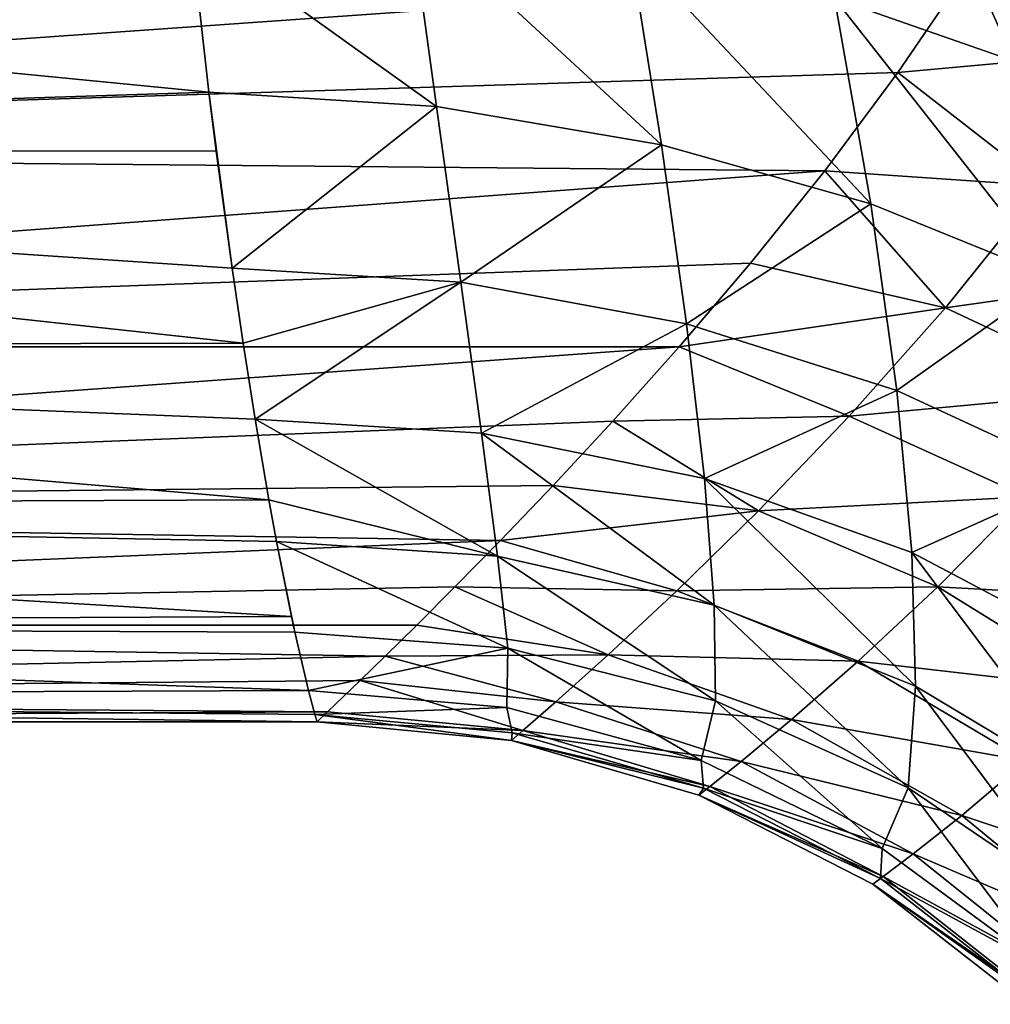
# Model space of a CAD drawing. Header units: metres. Extents: x -109 to 109, y -917 to 389.
# Tile 610 of 656: x -41 to -31, y -19 to -9. Entities that reach past the tile are written whole.
import ezdxf

# ---------------------------------------------------------------- set-up
doc = ezdxf.new("R2010")
doc.units = ezdxf.units.M
doc.layers.add('solid_24503124_XXX_01_SW0001', color=7, linetype='CONTINUOUS')

msp = doc.modelspace()

# ---------------------------------------------------------------- linework, layer by layer
at = {"layer": 'solid_24503124_XXX_01_SW0001'}
for points in [[(-30.983919, -9.404735, -16.259764), (-32.775703, -8.775624, -15.268572), (-32.115654, -6.893059, -17.036377)], [(-30.983919, -9.404735, -16.259764), (-32.115654, -6.893059, -17.036377), (-30.762321, -7.366295, -18.123354)], [(-28.837542, -7.819131, 14.180796), (-31.460466, -8.512669, 13.54749), (-29.732958, -9.29983, 13.259615)], [(-36.748287, -9.858834, -12.828206), (-39.200081, -8.100221, -13.798059), (-37.012333, -7.917581, -14.11237)], [(-34.50399, -10.240953, -13.206474), (-37.012333, -7.917581, -14.11237), (-34.817429, -8.26529, -14.539064)], [(-34.50399, -10.240953, -13.206474), (-36.748287, -9.858834, -12.828206), (-37.012333, -7.917581, -14.11237)], [(-39.017914, -9.715622, -12.712462), (-56.5, -10.284602, -12.256711), (-56.5, -8, -13.856406)], [(-39.200081, -8.100221, -13.798059), (-39.017914, -9.715622, -12.712462), (-56.5, -8, -13.856406)], [(-56.5, -8, 13.856406), (-56.5, -10.284602, 12.256711), (-31.460466, -8.512669, 13.54749)], [(-36.748287, -9.858834, -12.828206), (-39.017914, -9.715622, -12.712462), (-39.200081, -8.100221, -13.798059)], [(-32.414352, -10.83012, -13.849809), (-34.817429, -8.26529, -14.539064), (-32.775703, -8.775624, -15.268572)], [(-32.414352, -10.83012, -13.849809), (-34.50399, -10.240953, -13.206474), (-34.817429, -8.26529, -14.539064)], [(-56.5, -10.284602, 12.256711), (-32.144978, -9.519477, 12.859999), (-31.460466, -8.512669, 13.54749)], [(-29.732958, -9.29983, 13.259615), (-31.460466, -8.512669, 13.54749), (-32.144978, -9.519477, 12.859999)], [(-30.577494, -11.574954, -14.724986), (-32.775703, -8.775624, -15.268572), (-30.983919, -9.404735, -16.259764)], [(-30.577494, -11.574954, -14.724986), (-32.414352, -10.83012, -13.849809), (-32.775703, -8.775624, -15.268572)], [(-29.732958, -9.29983, 13.259615), (-32.144978, -9.519477, 12.859999), (-30.690807, -10.648926, 12.204111)], [(-56.5, -10.284602, 12.256711), (-32.874611, -10.499607, 12.073038), (-32.144978, -9.519477, 12.859999)], [(-30.690807, -10.648926, 12.204111), (-32.144978, -9.519477, 12.859999), (-32.874611, -10.499607, 12.073038)], [(-39.017914, -9.715622, -12.712462), (-38.944843, -10.304044, -12.240371), (-56.5, -10.284602, -12.256711)], [(-39.017914, -9.715622, -12.712462), (-38.786358, -11.47226, -11.152903), (-38.944843, -10.304044, -12.240371)], [(-36.748287, -9.858834, -12.828206), (-38.786358, -11.47226, -11.152903), (-39.017914, -9.715622, -12.712462)], [(-36.505939, -11.609454, -11.26705), (-38.786358, -11.47226, -11.152903), (-36.748287, -9.858834, -12.828206)], [(-36.505939, -11.609454, -11.26705), (-36.748287, -9.858834, -12.828206), (-34.50399, -10.240953, -13.206474)], [(-38.676571, -12.218398, -10.33009), (-56.5, -12.256711, -10.284602), (-56.5, -10.284602, -12.256711)], [(-38.786358, -11.47226, -11.152903), (-38.676571, -12.218398, -10.33009), (-56.5, -10.284602, -12.256711)], [(-38.944843, -10.304044, -12.240371), (-38.786358, -11.47226, -11.152903), (-56.5, -10.284602, -12.256711)], [(-56.5, -10.284602, 12.256711), (-56.5, -12.256711, 10.284602), (-32.874611, -10.499607, 12.073038)], [(-34.252422, -12.025441, -11.598684), (-36.505939, -11.609454, -11.26705), (-34.50399, -10.240953, -13.206474)], [(-34.252422, -12.025441, -11.598684), (-34.50399, -10.240953, -13.206474), (-32.414352, -10.83012, -13.849809)], [(-56.5, -12.256711, 10.284602), (-33.614147, -11.421204, 11.205182), (-32.874611, -10.499607, 12.073038)], [(-31.668743, -11.866005, 11.02449), (-32.874611, -10.499607, 12.073038), (-33.614147, -11.421204, 11.205182)], [(-30.690807, -10.648926, 12.204111), (-32.874611, -10.499607, 12.073038), (-31.668743, -11.866005, 11.02449)], [(-30.690807, -10.648926, 12.204111), (-31.668743, -11.866005, 11.02449), (-28.927027, -11.477249, 12.238607)], [(-32.154606, -12.690368, -12.152117), (-34.252422, -12.025441, -11.598684), (-32.414352, -10.83012, -13.849809)], [(-32.154606, -12.690368, -12.152117), (-32.414352, -10.83012, -13.849809), (-30.577494, -11.574954, -14.724986)], [(-56.5, -12.256711, 10.284602), (-34.327206, -12.257625, 10.283512), (-33.614147, -11.421204, 11.205182)], [(-36.505939, -11.609454, -11.26705), (-38.676571, -12.218398, -10.33009), (-38.786358, -11.47226, -11.152903)], [(-31.668743, -11.866005, 11.02449), (-33.614147, -11.421204, 11.205182), (-34.327206, -12.257625, 10.283512)], [(-31.668743, -11.866005, 11.02449), (-29.905233, -12.693967, 10.971716), (-28.927027, -11.477249, 12.238607)], [(-30.309317, -13.546269, -12.903992), (-32.154606, -12.690368, -12.152117), (-30.577494, -11.574954, -14.724986)], [(-36.505939, -11.609454, -11.26705), (-38.557182, -12.979617, -9.355721), (-38.676571, -12.218398, -10.33009)], [(-36.299297, -13.117958, -9.470216), (-38.557182, -12.979617, -9.355721), (-36.505939, -11.609454, -11.26705)], [(-36.299297, -13.117958, -9.470216), (-36.505939, -11.609454, -11.26705), (-34.252422, -12.025441, -11.598684)], [(-31.668743, -11.866005, 11.02449), (-34.327206, -12.257625, 10.283512), (-32.628773, -12.949172, 9.727672)], [(-31.668743, -11.866005, 11.02449), (-32.628773, -12.949172, 9.727672), (-29.905233, -12.693967, 10.971716)], [(-34.074398, -13.569784, -9.754422), (-36.299297, -13.117958, -9.470216), (-34.252422, -12.025441, -11.598684)], [(-34.074398, -13.569784, -9.754422), (-34.252422, -12.025441, -11.598684), (-32.154606, -12.690368, -12.152117)], [(-38.676571, -12.218398, -10.33009), (-38.557182, -12.979617, -9.355721), (-56.5, -12.256711, -10.284602)], [(-38.419556, -13.782092, -8.127358), (-56.5, -13.856406, -8), (-56.5, -12.256711, -10.284602)], [(-38.557182, -12.979617, -9.355721), (-38.419556, -13.782092, -8.127358), (-56.5, -12.256711, -10.284602)], [(-56.5, -12.256711, 10.284602), (-56.5, -13.856406, 8), (-34.327206, -12.257625, 10.283512)], [(-56.5, -13.856406, 8), (-34.988667, -12.997998, 9.330168), (-34.327206, -12.257625, 10.283512)], [(-32.628773, -12.949172, 9.727672), (-34.327206, -12.257625, 10.283512), (-34.988667, -12.997998, 9.330168)], [(-32.005615, -14.308125, -10.213583), (-34.074398, -13.569784, -9.754422), (-32.154606, -12.690368, -12.152117)], [(-32.628773, -12.949172, 9.727672), (-30.856918, -13.751683, 9.606396), (-29.905233, -12.693967, 10.971716)], [(-32.005615, -14.308125, -10.213583), (-32.154606, -12.690368, -12.152117), (-30.309317, -13.546269, -12.903992)], [(-32.628773, -12.949172, 9.727672), (-34.988667, -12.997998, 9.330168), (-33.534054, -13.893393, 8.319983)], [(-32.628773, -12.949172, 9.727672), (-33.534054, -13.893393, 8.319983), (-30.856918, -13.751683, 9.606396)], [(-56.5, -13.856406, 8), (-35.58527, -13.640583, 8.362685), (-34.988667, -12.997998, 9.330168)], [(-36.140282, -14.344989, -7.488874), (-38.419556, -13.782092, -8.127358), (-38.557182, -12.979617, -9.355721)], [(-36.140282, -14.344989, -7.488874), (-38.557182, -12.979617, -9.355721), (-36.299297, -13.117958, -9.470216)], [(-33.534054, -13.893393, 8.319983), (-34.988667, -12.997998, 9.330168), (-35.58527, -13.640583, 8.362685)], [(-33.977348, -14.834467, -7.720397), (-36.299297, -13.117958, -9.470216), (-34.074398, -13.569784, -9.754422)], [(-33.977348, -14.834467, -7.720397), (-36.140282, -14.344989, -7.488874), (-36.299297, -13.117958, -9.470216)], [(-30.186066, -15.270255, -10.835523), (-32.005615, -14.308125, -10.213583), (-30.309317, -13.546269, -12.903992)], [(-56.5, -13.856406, 8), (-36.110653, -14.189362, 7.393376), (-35.58527, -13.640583, 8.362685)], [(-33.534054, -13.893393, 8.319983), (-35.58527, -13.640583, 8.362685), (-36.110653, -14.189362, 7.393376)], [(-31.969976, -15.641822, -8.078396), (-34.074398, -13.569784, -9.754422), (-32.005615, -14.308125, -10.213583)], [(-31.969976, -15.641822, -8.078396), (-33.977348, -14.834467, -7.720397), (-34.074398, -13.569784, -9.754422)], [(-33.534054, -13.893393, 8.319983), (-31.746637, -14.652035, 8.153461), (-30.856918, -13.751683, 9.606396)], [(-30.856918, -13.751683, 9.606396), (-31.746637, -14.652035, 8.153461), (-29.214207, -14.792407, 9.735224)], [(-38.419556, -13.782092, -8.127358), (-38.342972, -14.198151, -7.376484), (-56.5, -13.856406, -8)], [(-38.194366, -14.948463, -5.704685), (-56.5, -15.035082, -5.472322), (-56.5, -13.856406, -8)], [(-38.342972, -14.198151, -7.376484), (-38.194366, -14.948463, -5.704685), (-56.5, -13.856406, -8)], [(-56.5, -13.856406, 8), (-56.5, -15.035082, 5.472322), (-36.110653, -14.189362, 7.393376)], [(-36.140282, -14.344989, -7.488874), (-38.342972, -14.198151, -7.376484), (-38.419556, -13.782092, -8.127358)], [(-33.534054, -13.893393, 8.319983), (-36.110653, -14.189362, 7.393376), (-34.348351, -14.690753, 6.808156)], [(-33.534054, -13.893393, 8.319983), (-34.348351, -14.690753, 6.808156), (-31.746637, -14.652035, 8.153461)], [(-56.5, -15.035082, 5.472322), (-36.563366, -14.651121, 6.42998), (-36.110653, -14.189362, 7.393376)], [(-38.342972, -14.198151, -7.376484), (-38.161209, -15.10336, -5.280957), (-38.194366, -14.948463, -5.704685)], [(-36.037682, -15.264396, -5.382418), (-38.161209, -15.10336, -5.280957), (-38.342972, -14.198151, -7.376484)], [(-36.037682, -15.264396, -5.382418), (-38.342972, -14.198151, -7.376484), (-36.140282, -14.344989, -7.488874)], [(-34.348351, -14.690753, 6.808156), (-36.110653, -14.189362, 7.393376), (-36.563366, -14.651121, 6.42998)], [(-33.963451, -15.790324, -5.549934), (-36.140282, -14.344989, -7.488874), (-33.977348, -14.834467, -7.720397)], [(-33.963451, -15.790324, -5.549934), (-36.037682, -15.264396, -5.382418), (-36.140282, -14.344989, -7.488874)], [(-30.205593, -16.702291, -8.562476), (-32.005615, -14.308125, -10.213583), (-30.186066, -15.270255, -10.835523)], [(-30.205593, -16.702291, -8.562476), (-31.969976, -15.641822, -8.078396), (-32.005615, -14.308125, -10.213583)], [(-56.5, -15.035082, 5.472322), (-36.945053, -15.033315, 5.477176), (-36.563366, -14.651121, 6.42998)], [(-35.035053, -15.330226, 5.202276), (-36.563366, -14.651121, 6.42998), (-36.945053, -15.033315, 5.477176)], [(-34.348351, -14.690753, 6.808156), (-36.563366, -14.651121, 6.42998), (-35.035053, -15.330226, 5.202276)], [(-34.348351, -14.690753, 6.808156), (-35.035053, -15.330226, 5.202276), (-32.540344, -15.39438, 6.623256)], [(-34.348351, -14.690753, 6.808156), (-32.540344, -15.39438, 6.623256), (-31.746637, -14.652035, 8.153461)], [(-31.746637, -14.652035, 8.153461), (-32.540344, -15.39438, 6.623256), (-30.089502, -15.67632, 8.20702)], [(-31.746637, -14.652035, 8.153461), (-30.089502, -15.67632, 8.20702), (-29.214207, -14.792407, 9.735224)], [(-32.042698, -16.657122, -5.795812), (-33.977348, -14.834467, -7.720397), (-31.969976, -15.641822, -8.078396)], [(-32.042698, -16.657122, -5.795812), (-33.963451, -15.790324, -5.549934), (-33.977348, -14.834467, -7.720397)], [(-38.194366, -14.948463, -5.704685), (-38.161209, -15.10336, -5.280957), (-56.5, -15.035082, -5.472322)], [(-56.5, -15.035082, 5.472322), (-37.259285, -15.343243, 4.537059), (-36.945053, -15.033315, 5.477176)], [(-38.024441, -15.686789, -3.150342), (-56.5, -15.756924, -2.778371), (-56.5, -15.035082, -5.472322)], [(-38.161209, -15.10336, -5.280957), (-38.024441, -15.686789, -3.150342), (-56.5, -15.035082, -5.472322)], [(-56.5, -15.035082, 5.472322), (-56.5, -15.756924, 2.778371), (-37.259285, -15.343243, 4.537059)], [(-35.035053, -15.330226, 5.202276), (-36.945053, -15.033315, 5.477176), (-37.259285, -15.343243, 4.537059)], [(-36.037682, -15.264396, -5.382418), (-38.024441, -15.686789, -3.150342), (-38.161209, -15.10336, -5.280957)], [(-36.045322, -15.855464, -3.223557), (-38.024441, -15.686789, -3.150342), (-36.037682, -15.264396, -5.382418)], [(-35.035053, -15.330226, 5.202276), (-37.259285, -15.343243, 4.537059), (-35.558624, -15.799617, 3.517345)], [(-34.108017, -16.386534, -3.307341), (-36.045322, -15.855464, -3.223557), (-36.037682, -15.264396, -5.382418)], [(-34.108017, -16.386534, -3.307341), (-36.037682, -15.264396, -5.382418), (-33.963451, -15.790324, -5.549934)], [(-35.035053, -15.330226, 5.202276), (-35.558624, -15.799617, 3.517345), (-33.204597, -15.976037, 5.027883)], [(-35.035053, -15.330226, 5.202276), (-33.204597, -15.976037, 5.027883), (-32.540344, -15.39438, 6.623256)], [(-56.5, -15.756924, 2.778371), (-37.509876, -15.587739, 3.608655), (-37.259285, -15.343243, 4.537059)], [(-35.558624, -15.799617, 3.517345), (-37.259285, -15.343243, 4.537059), (-37.509876, -15.587739, 3.608655)], [(-32.540344, -15.39438, 6.623256), (-33.204597, -15.976037, 5.027883), (-30.86412, -16.38858, 6.623227)], [(-32.540344, -15.39438, 6.623256), (-30.86412, -16.38858, 6.623227), (-30.089502, -15.67632, 8.20702)], [(-56.5, -15.756924, 2.778371), (-37.833843, -15.900176, 1.784489), (-37.509876, -15.587739, 3.608655)], [(-35.887676, -16.087086, 1.774244), (-37.509876, -15.587739, 3.608655), (-37.833843, -15.900176, 1.784489)], [(-35.558624, -15.799617, 3.517345), (-37.509876, -15.587739, 3.608655), (-35.887676, -16.087086, 1.774244)], [(-38.024441, -15.686789, -3.150342), (-37.960876, -15.924287, -1.554698), (-56.5, -15.756924, -2.778371)], [(-36.045322, -15.855464, -3.223557), (-37.960876, -15.924287, -1.554698), (-38.024441, -15.686789, -3.150342)], [(-30.355791, -17.801668, -6.131251), (-32.042698, -16.657122, -5.795812), (-31.969976, -15.641822, -8.078396)], [(-30.355791, -17.801668, -6.131251), (-31.969976, -15.641822, -8.078396), (-30.205593, -16.702291, -8.562476)], [(-37.938107, -16), (-56.5, -16), (-56.5, -15.756924, -2.778371)], [(-37.960876, -15.924287, -1.554698), (-37.938107, -16), (-56.5, -15.756924, -2.778371)], [(-56.5, -15.756924, 2.778371), (-56.5, -16), (-37.833843, -15.900176, 1.784489)], [(-35.558624, -15.799617, 3.517345), (-35.887676, -16.087086, 1.774244), (-33.70763, -16.394121, 3.381444)], [(-35.558624, -15.799617, 3.517345), (-33.70763, -16.394121, 3.381444), (-33.204597, -15.976037, 5.027883)], [(-32.301807, -17.264503, -3.423088), (-34.108017, -16.386534, -3.307341), (-33.963451, -15.790324, -5.549934)], [(-32.301807, -17.264503, -3.423088), (-33.963451, -15.790324, -5.549934), (-32.042698, -16.657122, -5.795812)], [(-37.833843, -15.900176, 1.784489), (-56.5, -16), (-37.938107, -16)], [(-35.991985, -16.107466, -1.602261), (-37.960876, -15.924287, -1.554698), (-36.045322, -15.855464, -3.223557)], [(-35.887676, -16.087086, 1.774244), (-37.833843, -15.900176, 1.784489), (-37.938107, -16)], [(-35.991985, -16.107466, -1.602261), (-36.045322, -15.855464, -3.223557), (-34.108017, -16.386534, -3.307341)], [(-36.000023, -16.183931, -0.000023), (-37.938107, -16), (-37.960876, -15.924287, -1.554698)], [(-35.991985, -16.107466, -1.602261), (-36.000023, -16.183931, -0.000023), (-37.960876, -15.924287, -1.554698)], [(-35.887676, -16.087086, 1.774244), (-37.938107, -16), (-36.000023, -16.183931, -0.000023)], [(-33.204597, -15.976037, 5.027883), (-33.70763, -16.394121, 3.381444), (-31.507563, -16.93376, 4.998008)], [(-33.204597, -15.976037, 5.027883), (-31.507563, -16.93376, 4.998008), (-30.86412, -16.38858, 6.623227)], [(-35.887676, -16.087086, 1.774244), (-36.000023, -16.183931, -0.000023), (-34.022148, -16.645992, 1.699751)], [(-34.083912, -16.659756, -1.652059), (-36.000023, -16.183931, -0.000023), (-35.991985, -16.107466, -1.602261)], [(-34.083912, -16.659756, -1.652059), (-35.991985, -16.107466, -1.602261), (-34.108017, -16.386534, -3.307341)], [(-35.887676, -16.087086, 1.774244), (-34.022148, -16.645992, 1.699751), (-33.70763, -16.394121, 3.381444)], [(-36.000023, -16.183931, -0.000023), (-34.129253, -16.730064, -0.000023), (-34.022148, -16.645992, 1.699751)], [(-34.083912, -16.659756, -1.652059), (-34.129253, -16.730064, -0.000023), (-36.000023, -16.183931, -0.000023)], [(-34.083912, -16.659756, -1.652059), (-34.108017, -16.386534, -3.307341), (-32.301807, -17.264503, -3.423088)], [(-33.70763, -16.394121, 3.381444), (-34.022148, -16.645992, 1.699751), (-31.991554, -17.317072, 3.345023)], [(-33.70763, -16.394121, 3.381444), (-31.991554, -17.317072, 3.345023), (-31.507563, -16.93376, 4.998008)], [(-30.86412, -16.38858, 6.623227), (-31.507563, -16.93376, 4.998008), (-29.37969, -17.63776, 6.80807)], [(-34.022148, -16.645992, 1.699751), (-34.129253, -16.730064, -0.000023), (-32.292599, -17.543884, 1.676024)], [(-32.317963, -17.563028, -1.715483), (-34.129253, -16.730064, -0.000023), (-34.083912, -16.659756, -1.652059)], [(-32.317963, -17.563028, -1.715483), (-34.083912, -16.659756, -1.652059), (-32.301807, -17.264503, -3.423088)], [(-34.022148, -16.645992, 1.699751), (-32.292599, -17.543884, 1.676024), (-31.991554, -17.317072, 3.345023)], [(-30.691971, -18.448021, -3.593177), (-32.301807, -17.264503, -3.423088), (-32.042698, -16.657122, -5.795812)], [(-30.691971, -18.448021, -3.593177), (-32.042698, -16.657122, -5.795812), (-30.355791, -17.801668, -6.131251)], [(-34.129253, -16.730064, -0.000023), (-32.394833, -17.618811, -0.000018), (-32.292599, -17.543884, 1.676024)], [(-32.317963, -17.563028, -1.715483), (-32.394833, -17.618811, -0.000018), (-34.129253, -16.730064, -0.000023)], [(-31.507563, -16.93376, 4.998008), (-31.991554, -17.317072, 3.345023), (-30.004702, -18.169106, 5.11372)], [(-31.507563, -16.93376, 4.998008), (-30.004702, -18.169106, 5.11372), (-29.37969, -17.63776, 6.80807)], [(-32.317963, -17.563028, -1.715483), (-32.301807, -17.264503, -3.423088), (-30.691971, -18.448021, -3.593177)], [(-31.991554, -17.317072, 3.345023), (-32.292599, -17.543884, 1.676024), (-30.47183, -18.535425, 3.409386)], [(-31.991554, -17.317072, 3.345023), (-30.47183, -18.535425, 3.409386), (-30.004702, -18.169106, 5.11372)], [(-32.292599, -17.543884, 1.676024), (-32.394833, -17.618811, -0.000018), (-30.760942, -18.748611, 1.703913)], [(-30.762909, -18.772549, -1.804775), (-32.394833, -17.618811, -0.000018), (-32.317963, -17.563028, -1.715483)], [(-30.762909, -18.772549, -1.804775), (-32.317963, -17.563028, -1.715483), (-30.691971, -18.448021, -3.593177)], [(-32.292599, -17.543884, 1.676024), (-30.760942, -18.748611, 1.703913), (-30.47183, -18.535425, 3.409386)], [(-32.394833, -17.618811, -0.000018), (-30.858871, -18.818346, -0.000012), (-30.760942, -18.748611, 1.703913)], [(-30.762909, -18.772549, -1.804775), (-30.858871, -18.818346, -0.000012), (-32.394833, -17.618811, -0.000018)]]:
    msp.add_3dface(points, dxfattribs=at)

doc.saveas('drawing.dxf')
